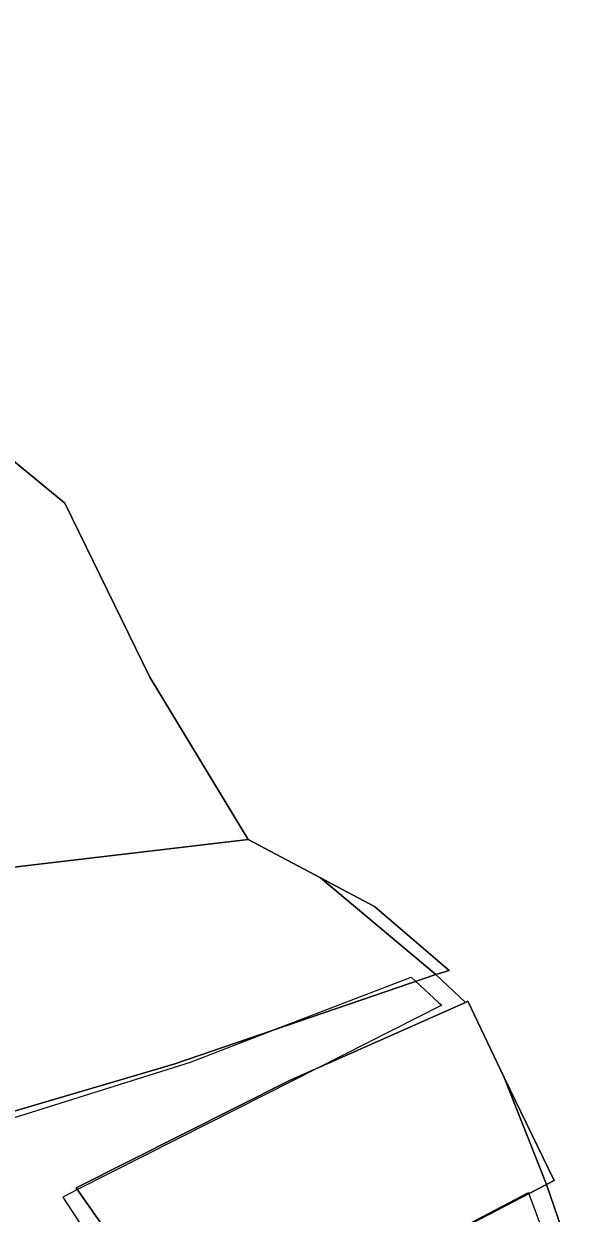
# Model space of a CAD drawing. Extents: x -477304 to -465429, y -1159113 to -1149210.
# Drawn here: x -469848 to -469640.5, y -1153181.9 to -1152741.8 of the extents above; entities that cross this region are included whole.
import ezdxf

# ---------------------------------------------------------------- set-up
doc = ezdxf.new("R2010")
doc.units = 0
doc.layers.add('BPEJ_s', color=7, linetype='Continuous')
doc.layers.add('PUPFL_s', color=7, linetype='Continuous')

msp = doc.modelspace()

# ---------------------------------------------------------------- linework, layer by layer
at = {"layer": 'BPEJ_s'}
for points in [[(-469915.44, -1153005.59), (-469915.82, -1153025.38), (-469911.58, -1153045.75), (-469911.58, -1153050.08), (-469911.58, -1153064.2), (-469909.76, -1153064.89), (-469907.12, -1153065.89), (-469906.5, -1153067.13), (-469898.43, -1153083.07), (-469897.58, -1153086.04), (-469886.98, -1153108.31), (-469860.6, -1153149.27), (-469786.23, -1153125.92), (-469755.64, -1153114.16), (-469754.77, -1153113.82), (-469704.57, -1153094.53), (-469702.9, -1153096.06), (-469694.39, -1153103.86), (-469693.2, -1153104.95), (-469739.04, -1153128.12), (-469779.18, -1153148.42), (-469828.09, -1153173.15), (-469833.5, -1153175.88), (-469825.68, -1153188.06)], [(-469860.6, -1153149.27), (-469786.23, -1153125.92), (-469755.64, -1153114.16), (-469754.77, -1153113.82), (-469704.57, -1153094.53), (-469702.9, -1153096.06), (-469694.39, -1153103.86), (-469693.2, -1153104.95), (-469739.04, -1153128.12), (-469779.18, -1153148.42), (-469828.09, -1153173.15), (-469833.5, -1153175.88), (-469825.68, -1153188.06)], [(-469752.62, -1153222.3), (-469661.08, -1153174.22), (-469660.93, -1153174.64), (-469655.9, -1153188.31)], [(-469752.62, -1153222.3), (-469661.08, -1153174.22), (-469660.93, -1153174.64)], [(-469660.93, -1153174.64), (-469655.9, -1153188.31)]]:
    msp.add_lwpolyline(points, dxfattribs=at)
at = {"layer": 'PUPFL_s'}
for points in [[(-469640.47, -1153211.77), (-469654.42, -1153171.26), (-469651.55, -1153169.78), (-469670.06, -1153131.69), (-469683.59, -1153103.39), (-469684.43, -1153103.85), (-469695.4, -1153093.49), (-469690.52, -1153092.12), (-469718.17, -1153068.37), (-469738.15, -1153057.79), (-469764.86, -1153043.64), (-469801.27, -1152983.49), (-469832.84, -1152919.21), (-469853.15, -1152902.38), (-469895.2, -1152854.33), (-469908.87, -1152837.23), (-469935.98, -1152803.45), (-469982.23, -1152745.49), (-469980.39, -1152740.95)], [(-469904.3, -1153198.04), (-469906.22, -1153177.73), (-469906.93, -1153161.67), (-469911.29, -1153138.57), (-469910.39, -1153094.13), (-469908.46, -1153082.97), (-469906.23, -1153064.96), (-469906.54, -1153060.24), (-469902.01, -1153059.71), (-469883.86, -1153100.68), (-469857.08, -1153145.66), (-469792.46, -1153126.73), (-469695.4, -1153093.49), (-469684.43, -1153103.85), (-469749.56, -1153132.8), (-469828.6, -1153172.42), (-469782.74, -1153237.96), (-469654.42, -1153171.26), (-469640.47, -1153211.77)]]:
    msp.add_lwpolyline(points, dxfattribs=at)
for points in [[(-469853.15, -1152902.38), (-469832.84, -1152919.21), (-469801.27, -1152983.49), (-469764.86, -1153043.64), (-469902.01, -1153059.71), (-469906.54, -1153060.24), (-469907.75, -1153049.39), (-469906.36, -1153048.11), (-469910.03, -1153023.88), (-469912.23, -1152922.18), (-469881.28, -1152913.41)], [(-469792.46, -1153126.73), (-469857.08, -1153145.66), (-469883.86, -1153100.68), (-469902.01, -1153059.71), (-469764.86, -1153043.64), (-469738.15, -1153057.79), (-469695.4, -1153093.49)], [(-469695.4, -1153093.49), (-469738.15, -1153057.79), (-469718.17, -1153068.37), (-469690.52, -1153092.12)], [(-469749.56, -1153132.8), (-469684.43, -1153103.85), (-469683.59, -1153103.39), (-469670.06, -1153131.69), (-469654.42, -1153171.26), (-469782.74, -1153237.96), (-469828.6, -1153172.42)], [(-469670.06, -1153131.69), (-469651.55, -1153169.78), (-469654.42, -1153171.26)]]:
    msp.add_lwpolyline(points, close=True, dxfattribs=at)

doc.saveas('drawing.dxf')
